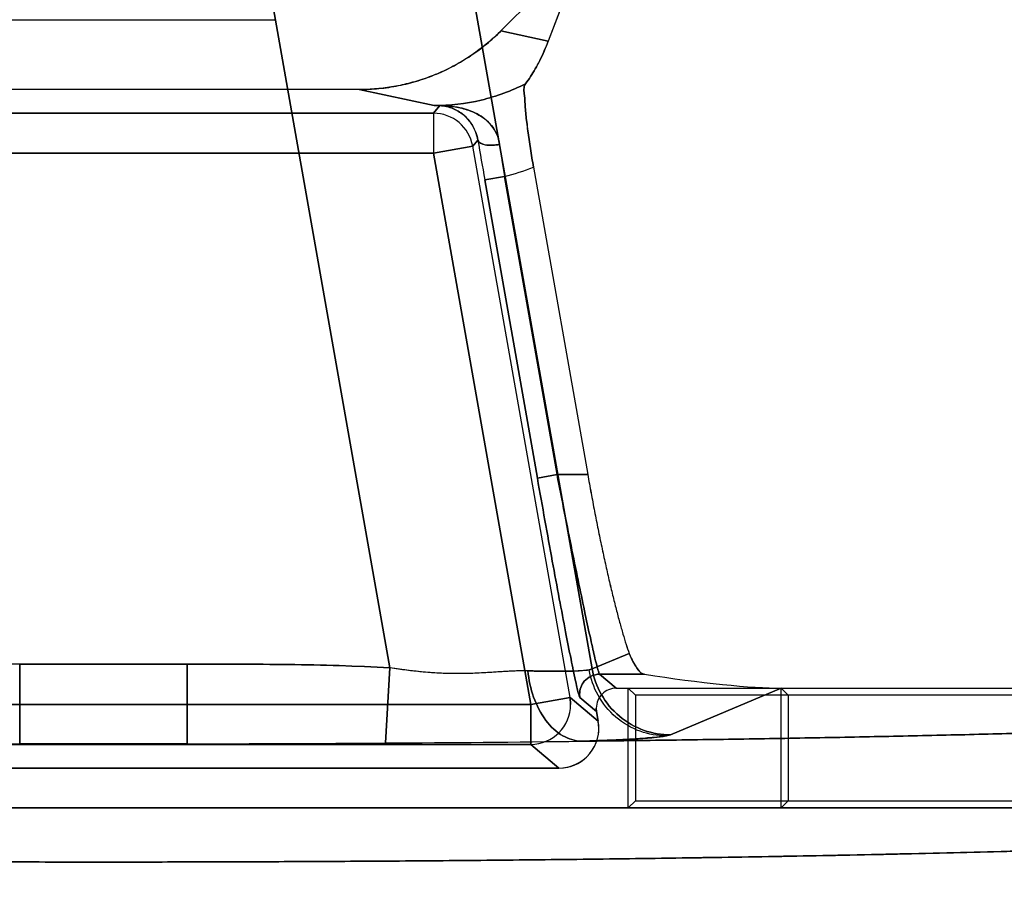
# Model space of a CAD drawing. Header units: millimetres. Extents: x 0 to 297, y 0 to 210.
# Tile 422 of 438: x 242.397 to 242.545, y 159.627 to 159.757. Entities that reach past the tile are written whole.
import ezdxf

# ---------------------------------------------------------------- set-up
doc = ezdxf.new("R2010")
doc.units = ezdxf.units.MM
doc.header["$LTSCALE"] = 16.335
doc.layers.get('0').update_dxf_attribs({"linetype": 'CONTINUOUS'})
for name, color, linetype in [('AXES_REF', 7, 'CONTINUOUS'), ('INTFCLR_1', 7, 'CONTINUOUS'), ('INTFCLR_72935', 7, 'CONTINUOUS')]:
    doc.layers.add(name, color=color, linetype=linetype)

msp = doc.modelspace()

# ---------------------------------------------------------------- linework, layer by layer
at = {"color": 7, "linetype": 'Continuous'}
for radius in [5.8174969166, 5.817, 5.7797484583]:
    msp.add_circle((241.4979109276, 154.8339782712), radius, dxfattribs=at)
msp.add_arc((241.4979109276, 154.8339782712), 5.76, 278.2771290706, 261.7228709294, dxfattribs=at)
at = {"layer": 'AXES_REF', "color": 7, "linetype": 'Continuous'}
msp.add_arc((241.4979109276, 154.8339782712), 5.892, 113.0826660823, 66.91733391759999, dxfattribs=at)
at = {"layer": 'AXES_REF', "color": 9, "linetype": 'Continuous'}
msp.add_arc((241.4979109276, 154.8339782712), 5.3067073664, 94.4118118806, 85.5881881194, dxfattribs=at)
at = {"layer": 'INTFCLR_1', "color": 6, "linetype": 'Continuous'}
for p, q in [((242.4697844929, 159.7554753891), (242.4822051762, 159.7678960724)), ((242.4822051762, 159.7678960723), (242.4769009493, 159.7539500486)), ((242.3842622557, 159.7571688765), (242.435895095, 159.7571688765)), ((242.4484951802, 159.7466688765), (242.3716621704, 159.7466688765)), ((242.4746824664, 159.7349854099), (242.4828318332, 159.6887680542)), ((242.4871145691, 159.6566688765), (242.6401459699, 159.6566688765)), ((242.5118973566, 159.6386579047), (242.5118973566, 159.6566688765)), ((242.5118973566, 159.6566688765), (242.5129553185, 159.6556109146)), ((242.5129553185, 159.6556109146), (242.5129553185, 159.6397158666)), ((242.6397674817, 159.6556109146), (242.5129553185, 159.6556109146)), ((242.4841605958, 159.6531484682), (242.4841150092, 159.6536695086)), ((242.4841605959, 159.6531484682), (242.4844162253, 159.6516987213)), ((242.4785082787, 159.6446579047), (242.3416490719, 159.6446579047)), ((242.1865253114, 159.6386579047), (242.6336320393, 159.6386579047)), ((242.5118973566, 159.6386579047), (242.5129553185, 159.6397158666)), ((242.5129553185, 159.6397158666), (242.6340209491, 159.6397158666))]:
    msp.add_line(p, q, dxfattribs=at)
at = {"layer": 'INTFCLR_1', "color": 9, "linetype": 'Continuous'}
for p, q in [((242.4645530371, 159.7669312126), (242.4834857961, 159.6595582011)), ((242.4531102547, 159.659720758), (242.4351212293, 159.7617415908)), ((242.469784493, 159.7554753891), (242.4769009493, 159.7539500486)), ((242.4597504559, 159.744256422), (242.4484951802, 159.7466688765)), ((242.459647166, 159.7431062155), (242.4606030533, 159.7442453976)), ((242.4606030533, 159.7442453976), (242.4597504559, 159.744256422)), ((242.3605101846, 159.7431062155), (242.459647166, 159.7431062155)), ((242.459647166, 159.7431062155), (242.459647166, 159.7371071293)), ((242.4655551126, 159.7381488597), (242.4663230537, 159.7390640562)), ((242.4655551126, 159.7381488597), (242.459647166, 159.7371071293)), ((242.4801704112, 159.6552613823), (242.4655551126, 159.7381488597)), ((242.3605101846, 159.7371071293), (242.459647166, 159.7371071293)), ((242.4742624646, 159.6542196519), (242.459647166, 159.7371071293)), ((242.4703099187, 159.7335989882), (242.4673559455, 159.733078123)), ((242.4673559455, 159.733078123), (242.4752608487, 159.688247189)), ((242.478214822, 159.6887680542), (242.4703099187, 159.7335989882)), ((242.4752608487, 159.688247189), (242.478214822, 159.6887680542)), ((242.4828318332, 159.6887680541), (242.478214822, 159.6887680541)), ((242.4890465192, 159.6619068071), (242.4834857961, 159.659558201)), ((242.3974879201, 159.6602952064), (242.3974879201, 159.6483025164)), ((242.4226694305, 159.6602952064), (242.3974879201, 159.6602952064)), ((242.4226694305, 159.6483025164), (242.4226694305, 159.6602952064)), ((242.4531102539, 159.6597207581), (242.4524356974, 159.6484276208)), ((242.4834857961, 159.659558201), (242.4830264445, 159.6594298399)), ((242.4913500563, 159.6587726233), (242.4846074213, 159.6587726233)), ((242.4871145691, 159.6566688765), (242.4846074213, 159.6587726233)), ((242.4952585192, 159.6496413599), (242.5118973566, 159.6566688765)), ((242.4742624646, 159.6542196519), (242.4801704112, 159.6552613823)), ((242.4801704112, 159.6552613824), (242.4802611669, 159.6542196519)), ((242.4844162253, 159.6516987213), (242.4801704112, 159.6552613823)), ((242.481653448, 159.655252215), (242.4841605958, 159.6531484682)), ((242.345894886, 159.6542196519), (242.4742624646, 159.6542196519)), ((242.4742624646, 159.6542196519), (242.4742624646, 159.6482205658)), ((242.494612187, 159.649480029), (242.4952585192, 159.6496413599)), ((242.4742624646, 159.6482205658), (242.345894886, 159.6482205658)), ((242.4226694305, 159.6483025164), (242.3974879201, 159.6483025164)), ((242.4742624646, 159.6482205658), (242.4785082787, 159.6446579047))]:
    msp.add_line(p, q, dxfattribs=at)
at = {"layer": 'INTFCLR_1', "color": 7, "linetype": 'Continuous'}
for p, q in [((242.4602646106, 159.7442599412), (242.4603453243, 159.7442584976)), ((242.4606030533, 159.7442453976), (242.4606965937, 159.7442517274)), ((242.4738354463, 159.6592711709), (242.4718423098, 159.6592471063))]:
    msp.add_line(p, q, dxfattribs=at)
at = {"layer": 'INTFCLR_1', "color": 9, "linetype": 'Continuous'}
for centre, radius, start, end in [((242.4607614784, 159.8526730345), 0.1084213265, 269.4657124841, 269.9657113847), ((242.4596454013, 159.7371050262), 0.006001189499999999, 10.0168482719, 89.983151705), ((243.2583550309, 159.8726544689), 0.8032192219, 189.5738521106, 190.0071559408), ((242.7534506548, 159.7780360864), 0.2866065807, 187.9456369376, 188.9194427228), ((242.4597498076, 159.7744820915), 0.0422248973, 284.4829175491, 290.7102271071), ((242.4846203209, 159.6557721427), 0.0030120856, 179.9658924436, 189.9398273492), ((242.4742596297, 159.6542220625), 0.006001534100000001, 270.0270646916, 359.9769862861)]:
    msp.add_arc(centre, radius, start, end, dxfattribs=at)
at = {"layer": 'INTFCLR_1', "color": 6, "linetype": 'Continuous'}
for centre, radius, start, end in [((242.4871130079, 159.6536708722), 0.0029979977, 89.97016535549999, 180.0260600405), ((242.4785088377, 159.6506565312), 0.0059985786, 269.9946619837, 10.0052513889), ((242.4136842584, 165.6270298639), 5.978727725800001, 270.37136821, 270.653215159), ((242.4097127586, 166.1003912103), 6.4521002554, 269.6271090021, 269.8914412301), ((242.4100786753, 166.2366811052), 6.5883906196, 269.8905047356, 270.1094952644), ((242.4104456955, 166.1001256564), 6.451834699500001, 270.1085534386, 270.3728965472)]:
    msp.add_arc(centre, radius, start, end, dxfattribs=at)
msp.add_ellipse((242.4929771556, 159.6606705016), major_axis=(0.0224244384, -0.0034061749), ratio=0.09365819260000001, start_param=-1.6291866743, end_param=-0.5525328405, dxfattribs=at)
for points, knots in [([(242.4697844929, 159.7554753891), (242.4691607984, 159.7548516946), (242.4678597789, 159.7536607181), (242.4657573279, 159.7520517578), (242.4635187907, 159.7506320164), (242.461162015, 159.7494141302), (242.4587167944, 159.7484121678), (242.4562167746, 159.7476346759), (242.4536825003, 159.747080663), (242.4511066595, 159.7467444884), (242.4493718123, 159.7466688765), (242.4484951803, 159.7466688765)], [0, 0, 0, 0, 0.1119609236, 0.2235464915, 0.335643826, 0.4479966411, 0.5598491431, 0.6706416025, 0.7799103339, 0.8887251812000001, 1, 1, 1, 1]), ([(242.4734794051, 159.7475369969), (242.4740138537, 159.7482475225), (242.4747589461, 159.7493962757), (242.4756567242, 159.7510694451), (242.4763101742, 159.7524659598), (242.4767119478, 159.7534531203), (242.4769009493, 159.7539500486)], [0, 0, 0, 0, 0.365873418, 0.561597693, 0.7812155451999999, 1, 1, 1, 1]), ([(242.4734794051, 159.7475369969), (242.4731244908, 159.7470651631), (242.4733882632, 159.7457210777), (242.4734066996, 159.7438605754), (242.4736813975, 159.741634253), (242.47394594, 159.7395711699), (242.4742160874, 159.7377818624), (242.4744398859, 159.736387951), (242.4745999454, 159.7354534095), (242.4746824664, 159.7349854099)], [0, 0, 0, 0, 0.1400184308, 0.2798827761, 0.4584735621, 0.665135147, 0.7751643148, 0.8873007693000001, 1, 1, 1, 1]), ([(242.4828318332, 159.6887680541), (242.4829943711, 159.6878462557), (242.4833258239, 159.6860090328), (242.4838420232, 159.6832729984), (242.4843727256, 159.6805806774), (242.4849133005, 159.6779561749), (242.48545898, 159.6754226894), (242.4860048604, 159.6730029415), (242.4865460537, 159.6707185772), (242.4870776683, 159.6685897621), (242.4875949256, 159.6666351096), (242.4880931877, 159.6648714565), (242.4885676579, 159.663314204), (242.4888888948, 159.6623508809), (242.4890465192, 159.6619068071)], [0, 0, 0, 0, 0.1017659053, 0.2029687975, 0.3027121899, 0.4001097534, 0.4942963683, 0.5844706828, 0.6697964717, 0.7495265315, 0.8230208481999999, 0.8896173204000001, 0.9487681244, 1, 1, 1, 1]), ([(242.4890465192, 159.6619068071), (242.4892246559, 159.6614049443), (242.4897879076, 159.6602940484), (242.4905777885, 159.6588942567), (242.4913500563, 159.6587726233)], [0, 0, 0, 0, 0.4051805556, 1, 1, 1, 1]), ([(242.481844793, 159.6486907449), (242.4839831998, 159.6487152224), (242.4882373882, 159.6487663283), (242.4945828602, 159.6488499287), (242.5008549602, 159.6489400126), (242.5070482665, 159.649036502), (242.5131573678, 159.6491393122), (242.5191770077, 159.6492483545), (242.5251019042, 159.6493635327), (242.5309269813, 159.6494847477), (242.5366471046, 159.6496118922), (242.5422573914, 159.6497448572), (242.547752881, 159.6498835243), (242.5531288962, 159.6500277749), (242.5583806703, 159.6501774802), (242.5635037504, 159.6503325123), (242.5684935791, 159.6504927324), (242.573345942, 159.6506580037), (242.5780565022, 159.6508281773), (242.5826213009, 159.6510031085), (242.5870362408, 159.6511826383), (242.5912976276, 159.6513666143), (242.5954016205, 159.6515548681), (242.5993447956, 159.6517472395), (242.6031235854, 159.6519435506), (242.6067348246, 159.6521436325), (242.61017524, 159.6523472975), (242.613441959, 159.6525543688), (242.6165320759, 159.6527646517), (242.6194429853, 159.6529779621), (242.6221721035, 159.6531940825), (242.6247172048, 159.6534128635), (242.6270757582, 159.6536339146), (242.6292468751, 159.6538576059), (242.6312249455, 159.6540817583), (242.6330204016, 159.6543123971), (242.6345932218, 159.6545292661), (242.6364187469, 159.6548586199), (242.6378804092, 159.6549932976), (242.6407493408, 159.6561743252), (242.6401459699, 159.6566688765)], [0, 0, 0, 0, 0.0403459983, 0.0802656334, 0.1197245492, 0.158688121, 0.1971232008, 0.2349956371, 0.2722737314, 0.3089238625, 0.3449157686, 0.3802166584, 0.4147976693, 0.4486270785, 0.4816774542, 0.5139182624, 0.5453237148, 0.5758644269, 0.6055163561, 0.6342514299, 0.6620474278, 0.6888777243, 0.7147218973, 0.7395550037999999, 0.7633583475, 0.7861088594, 0.8077892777, 0.8283789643, 0.84786253, 0.866222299, 0.8834432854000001, 0.8995115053, 0.9144138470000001, 0.9281384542, 0.9406748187, 0.9520138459, 0.9621482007, 0.9710725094, 0.985281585, 1, 1, 1, 1]), ([(242.1865253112, 159.6386579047), (242.1859146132, 159.6381381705), (242.1888895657, 159.6370291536), (242.1908437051, 159.6368010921), (242.1941437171, 159.6362564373), (242.1978406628, 159.6358597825), (242.2023998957, 159.6354181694), (242.2076654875, 159.6350007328), (242.213751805, 159.6345827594), (242.2205463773, 159.6341796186), (242.2280272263, 159.6337906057), (242.2361666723, 159.6334178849), (242.2449327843, 159.6330628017), (242.2542966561, 159.6327265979), (242.2642211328, 159.6324105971), (242.2746705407, 159.6321159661), (242.2855992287, 159.6318439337), (242.2969726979, 159.6315952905), (242.308753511, 159.6313708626), (242.3208961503, 159.6311715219), (242.3333496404, 159.6309980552), (242.3460733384, 159.6308509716), (242.3590279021, 159.6307307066), (242.3721687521, 159.6306376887), (242.3854458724, 159.6305722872), (242.3988056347, 159.6305347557), (242.4121921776, 159.6305251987), (242.4255582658, 159.6305435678), (242.4388597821, 159.6305897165), (242.4520569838, 159.6306634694), (242.4651041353, 159.6307645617), (242.4779554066, 159.6308926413), (242.4905612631, 159.6310472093), (242.5028724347, 159.6312276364), (242.5148429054, 159.6314331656), (242.5264353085, 159.6316630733), (242.5376051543, 159.6319164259), (242.5483138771, 159.6321922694), (242.5585238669, 159.632489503), (242.5682089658, 159.6328073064), (242.5773280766, 159.6331443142), (242.5858541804, 159.6334994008), (242.5937530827, 159.6338710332), (242.6010004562, 159.6342578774), (242.6075676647, 159.634658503), (242.6134274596, 159.6350696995), (242.6184859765, 159.6354867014), (242.6226596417, 159.6358870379), (242.6259313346, 159.6362806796), (242.6283464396, 159.6365893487), (242.6305875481, 159.6370585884), (242.6320222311, 159.6370554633), (242.634019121, 159.6383284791), (242.6336320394, 159.6386579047)], [0, 0, 0, 0, 0.0053634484, 0.0105080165, 0.0174696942, 0.0261292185, 0.0359552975, 0.0479090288, 0.061523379, 0.0767353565, 0.0934392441, 0.111622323, 0.1312314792, 0.1521169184, 0.1742905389, 0.1976424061, 0.222032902, 0.2474069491, 0.2737291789, 0.3008402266, 0.3286309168, 0.35702934, 0.3859452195, 0.4152780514, 0.4449208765, 0.4747470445, 0.504631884, 0.534453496, 0.5641429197, 0.5935963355, 0.6227211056, 0.6514081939, 0.6795531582, 0.7070385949, 0.7337572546, 0.7596264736, 0.7845867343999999, 0.8084831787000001, 0.8312728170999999, 0.8529025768, 0.8732943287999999, 0.8923052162, 0.9099766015, 0.9261822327, 0.9408466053, 0.9539794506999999, 0.9654744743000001, 0.9747786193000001, 0.9820611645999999, 0.9874063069, 0.9913214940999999, 0.99660046, 1, 1, 1, 1])]:
    msp.add_open_spline(points, degree=3, knots=knots, dxfattribs=at)
at = {"layer": 'INTFCLR_1', "color": 9, "linetype": 'Continuous'}
for points, knots in [([(242.459750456, 159.7442564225), (242.4621207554, 159.7442551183), (242.4668756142, 159.7448112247), (242.4713687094, 159.7464643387), (242.4734794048, 159.7475369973)], [0, 0, 0, 0, 0.5002826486, 1, 1, 1, 1]), ([(242.4695955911, 159.7384174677), (242.4692262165, 159.7383491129), (242.4683348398, 159.7382658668), (242.4671950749, 159.7383012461), (242.4663833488, 159.7387870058), (242.4663230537, 159.739064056)], [0, 0, 0, 0, 0.3213345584, 0.7574586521, 1, 1, 1, 1]), ([(242.4846074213, 159.6587726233), (242.4845507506, 159.6588158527), (242.4844916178, 159.6590681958), (242.4842191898, 159.6598383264), (242.483957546, 159.6610443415), (242.4835940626, 159.662561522), (242.4831069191, 159.6647423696), (242.482400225, 159.6680005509), (242.4814660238, 159.6724689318), (242.4804294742, 159.6775485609), (242.4793309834, 159.6830499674), (242.4785892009, 159.6868378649), (242.478214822, 159.6887680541)], [0, 0, 0, 0, 0.0069694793, 0.0231067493, 0.082544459, 0.125315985, 0.1762760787, 0.3008033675, 0.4514571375, 0.6225809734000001, 0.8077473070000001, 1, 1, 1, 1]), ([(242.4752608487, 159.688247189), (242.4756352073, 159.686124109), (242.4763769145, 159.6819576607), (242.4774755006, 159.6759062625), (242.4785117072, 159.6703183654), (242.4794468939, 159.6654043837), (242.4801511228, 159.6618174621), (242.4806422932, 159.6594228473), (242.4809370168, 159.6580193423), (242.4811906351, 159.6569083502), (242.4813740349, 159.6560720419), (242.4815399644, 159.6555777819), (242.4815943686, 159.6553017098), (242.481653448, 159.655252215)], [0, 0, 0, 0, 0.1923729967, 0.3776316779, 0.5488160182, 0.6994950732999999, 0.8240116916, 0.8749520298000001, 0.9176942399, 0.9518262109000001, 0.9770472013, 0.9931225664, 1, 1, 1, 1]), ([(242.42266943, 159.6602952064), (242.4252084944, 159.6602952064), (242.4302864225, 159.6602908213), (242.4379010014, 159.6602369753), (242.4455108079, 159.6600851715), (242.4505785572, 159.6598719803), (242.4531102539, 159.6597207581)], [0, 0, 0, 0, 0.2500000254, 0.5000000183, 0.7500000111, 1, 1, 1, 1]), ([(242.4830264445, 159.6594298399), (242.4819486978, 159.6592398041), (242.479954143, 159.6592295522), (242.476893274, 159.6592046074), (242.4749206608, 159.659245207), (242.4738354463, 159.6592711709)], [0, 0, 0, 0, 0.3569481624, 0.6459376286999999, 1, 1, 1, 1]), ([(242.4738354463, 159.6592711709), (242.4739658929, 159.6579309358), (242.4745264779, 159.6552929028), (242.4762720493, 159.6518378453), (242.4787971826, 159.6493947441), (242.4808938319, 159.6487270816), (242.4818447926, 159.648690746)], [0, 0, 0, 0, 0.2822889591, 0.5592756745, 0.8004991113, 1, 1, 1, 1]), ([(242.494612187, 159.649480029), (242.4932925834, 159.6494891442), (242.4905423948, 159.6499851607), (242.4868859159, 159.6521367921), (242.4841978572, 159.6554454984), (242.4832595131, 159.6581080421), (242.4830264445, 159.6594298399)], [0, 0, 0, 0, 0.2401135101, 0.4970672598, 0.7557827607, 1, 1, 1, 1]), ([(242.4952585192, 159.6496413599), (242.4939184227, 159.6496452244), (242.4911302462, 159.6501281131), (242.4874134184, 159.6522630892), (242.4846765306, 159.6555663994), (242.4837214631, 159.658235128), (242.4834857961, 159.659558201)], [0, 0, 0, 0, 0.2418458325, 0.4995103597, 0.7574691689, 1, 1, 1, 1]), ([(242.4816082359, 159.6557739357), (242.4816083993, 159.6564574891), (242.482156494, 159.6580357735), (242.4837624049, 159.6587723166), (242.4846074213, 159.6587726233)], [0, 0, 0, 0, 0.4471849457, 1, 1, 1, 1]), ([(242.481844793, 159.6486907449), (242.4833502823, 159.6487387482), (242.4860862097, 159.6488386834), (242.4897472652, 159.6490194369), (242.4924987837, 159.6492176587), (242.4940205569, 159.6493757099), (242.4946121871, 159.649480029)], [0, 0, 0, 0, 0.3531130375, 0.6418318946, 0.8591638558, 1, 1, 1, 1])]:
    msp.add_open_spline(points, degree=3, knots=knots, dxfattribs=at)
at = {"layer": 'INTFCLR_1', "color": 7, "linetype": 'Continuous'}
for points, knots in [([(242.4695955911, 159.7384174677), (242.4695221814, 159.7389455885), (242.4692364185, 159.7399548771), (242.4684374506, 159.7412516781), (242.4674004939, 159.7422680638), (242.4662169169, 159.7430302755), (242.4649392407, 159.743582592), (242.462973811, 159.7441335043), (242.4613819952, 159.7442823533), (242.4602646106, 159.7442599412)], [0, 0, 0, 0, 0.1329342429, 0.2574200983, 0.3756536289, 0.4919354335, 0.6064872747, 0.7213634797, 1, 1, 1, 1]), ([(242.4603453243, 159.7442584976), (242.4610225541, 159.7442687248), (242.4623254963, 159.7440213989), (242.4648303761, 159.7426617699), (242.4660735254, 159.7405801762), (242.4663230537, 159.739064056)], [0, 0, 0, 0, 0.2396013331, 0.4564480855, 1, 1, 1, 1]), ([(242.4738354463, 159.6592711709), (242.4723287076, 159.6593072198), (242.4699998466, 159.6591478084), (242.4668111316, 159.6589431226), (242.4642235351, 159.6588439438), (242.461534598, 159.6588613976), (242.4587725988, 159.6590196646), (242.4564373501, 159.6592636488), (242.4545437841, 159.6595115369), (242.4535886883, 159.6596495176), (242.4531102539, 159.6597207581)], [0, 0, 0, 0, 0.2175855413, 0.3362524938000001, 0.4614624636, 0.5913015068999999, 0.7243046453, 0.8606882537, 0.9301683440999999, 1, 1, 1, 1]), ([(242.4708588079, 159.6591996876), (242.4702656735, 159.6591660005), (242.4691507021, 159.6590944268), (242.4673786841, 159.6589810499), (242.465365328, 159.6588800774), (242.4633703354, 159.6588443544), (242.4614627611, 159.6588788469), (242.4597392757, 159.6589614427), (242.4577760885, 159.6591190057), (242.4555386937, 159.6593721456), (242.4539543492, 159.65959391), (242.4531102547, 159.659720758)], [0, 0, 0, 0, 0.1001055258, 0.1882595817, 0.2991993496, 0.4397641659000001, 0.5243668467, 0.6206445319, 0.730460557, 0.8561711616, 1, 1, 1, 1])]:
    msp.add_open_spline(points, degree=3, knots=knots, dxfattribs=at)
at = {"layer": 'INTFCLR_72935', "color": 6, "linetype": 'Continuous'}
for p, q in [((242.4822047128, 159.7678987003), (242.4697814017, 159.7554753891)), ((242.4822047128, 159.7678987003), (242.4768993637, 159.7539497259)), ((242.3842622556, 159.7571688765), (242.435895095, 159.7571688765)), ((242.4484920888, 159.7466688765), (242.3716652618, 159.7466688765)), ((242.4746822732, 159.7349865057), (242.4828318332, 159.6887680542)), ((242.4871145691, 159.6566688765), (242.6401459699, 159.6566688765)), ((242.4889194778, 159.6386579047), (242.4889194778, 159.6566688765)), ((242.4889194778, 159.6566688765), (242.4899774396, 159.6556109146)), ((242.4899774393, 159.6556109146), (242.4899774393, 159.639715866)), ((242.6397674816, 159.6556109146), (242.4899774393, 159.6556109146)), ((242.4841150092, 159.6536695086), (242.4841605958, 159.6531484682)), ((242.4844162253, 159.6516987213), (242.4841605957, 159.6531484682)), ((242.4845073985, 159.6506566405), (242.4844162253, 159.6516987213)), ((242.3416490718, 159.6446579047), (242.4785082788, 159.6446579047)), ((242.6336320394, 159.6386579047), (242.1865253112, 159.6386579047)), ((242.4889194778, 159.6386579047), (242.4899774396, 159.6397158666)), ((242.4899774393, 159.639715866), (242.6340209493, 159.639715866))]:
    msp.add_line(p, q, dxfattribs=at)
at = {"layer": 'INTFCLR_72935', "color": 9, "linetype": 'Continuous'}
for p, q in [((242.4834857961, 159.6595582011), (242.4645530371, 159.7669312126)), ((242.4351212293, 159.7617415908), (242.4531102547, 159.659720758)), ((242.4768993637, 159.7539497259), (242.4697814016, 159.7554753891)), ((242.4484920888, 159.7466688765), (242.4597473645, 159.744256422)), ((242.4606030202, 159.7442453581), (242.459647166, 159.7431062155)), ((242.4597473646, 159.744256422), (242.4606030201, 159.7442453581)), ((242.459647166, 159.7431062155), (242.3605101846, 159.7431062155)), ((242.459647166, 159.7431062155), (242.459647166, 159.7371071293)), ((242.4663230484, 159.73906405), (242.4655551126, 159.7381488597)), ((242.459647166, 159.7371071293), (242.4655551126, 159.7381488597)), ((242.4801704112, 159.6552613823), (242.4655551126, 159.7381488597)), ((242.459647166, 159.7371071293), (242.3605101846, 159.7371071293)), ((242.459647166, 159.7371071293), (242.4742624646, 159.6542196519)), ((242.4673558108, 159.7330788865), (242.4703097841, 159.7335997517)), ((242.4752608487, 159.688247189), (242.4673558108, 159.7330788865)), ((242.478214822, 159.6887680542), (242.4703097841, 159.7335997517)), ((242.478214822, 159.6887680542), (242.4752608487, 159.688247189)), ((242.478214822, 159.6887680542), (242.4828318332, 159.6887680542)), ((242.4834857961, 159.659558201), (242.4890465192, 159.6619068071)), ((242.3974879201, 159.6483025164), (242.3974879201, 159.6602952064)), ((242.3974879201, 159.6602952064), (242.4226694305, 159.6602952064)), ((242.4226694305, 159.6602952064), (242.4226694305, 159.6483025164)), ((242.4524356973, 159.6484276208), (242.453110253, 159.6597207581)), ((242.4846074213, 159.6587726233), (242.4913500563, 159.6587726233)), ((242.4846074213, 159.6587726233), (242.4871145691, 159.6566688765)), ((242.5118973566, 159.6566688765), (242.4952585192, 159.6496413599)), ((242.4801704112, 159.6552613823), (242.4742624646, 159.6542196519)), ((242.4802611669, 159.6542196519), (242.4801704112, 159.6552613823)), ((242.4801704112, 159.6552613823), (242.4844162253, 159.6516987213)), ((242.4841605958, 159.6531484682), (242.481653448, 159.655252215)), ((242.4742624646, 159.6542196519), (242.345894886, 159.6542196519)), ((242.4742624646, 159.6482205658), (242.4742624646, 159.6542196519)), ((242.345894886, 159.6482205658), (242.4742624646, 159.6482205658)), ((242.3974879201, 159.6483025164), (242.4226694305, 159.6483025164)), ((242.4785082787, 159.6446579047), (242.4742624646, 159.6482205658))]:
    msp.add_line(p, q, dxfattribs=at)
at = {"layer": 'INTFCLR_72935', "color": 7, "linetype": 'Continuous'}
for p, q in [((242.460345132, 159.7442584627), (242.460264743, 159.7442599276)), ((242.4606968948, 159.7442517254), (242.4606030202, 159.7442453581))]:
    msp.add_line(p, q, dxfattribs=at)
at = {"layer": 'INTFCLR_72935', "color": 9, "linetype": 'Continuous'}
for centre, radius, start, end in [((242.460758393, 159.852674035), 0.108422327, 269.4657142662, 269.9675013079), ((242.4596454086, 159.7371050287), 0.0060011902, 10.0168369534, 89.9832218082), ((243.258214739, 159.8726299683), 0.8030767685, 189.5737935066, 190.0071185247), ((242.7533622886, 159.7780178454), 0.2865164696, 187.9444328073, 188.9184239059), ((242.4597467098, 159.7744820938), 0.04222490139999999, 284.4870687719, 290.7144382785), ((242.4846203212, 159.6557721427), 0.0030120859, 179.9658928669, 189.9398273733), ((242.4742596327, 159.6542220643), 0.006001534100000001, 270.0270365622, 359.9769692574)]:
    msp.add_arc(centre, radius, start, end, dxfattribs=at)
at = {"layer": 'INTFCLR_72935', "color": 6, "linetype": 'Continuous'}
for centre, radius, start, end in [((242.4871130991, 159.653670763), 0.0029981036, 89.9719059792, 180.023972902), ((242.4785089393, 159.6506564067), 0.0059984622, 269.9936908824, 0.0022340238), ((242.4135678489, 165.640117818), 5.9918161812, 270.3716701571, 270.6529014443), ((242.4097110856, 166.1000118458), 6.4517208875, 269.6271019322, 269.8914497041), ((242.4100786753, 166.2411908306), 6.5929003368, 269.8905796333, 270.1094203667), ((242.4104451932, 166.1002775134), 6.451986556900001, 270.1085553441, 270.3728922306)]:
    msp.add_arc(centre, radius, start, end, dxfattribs=at)
msp.add_ellipse((242.4929771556, 159.6606705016), major_axis=(0.0224244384, -0.0034061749), ratio=0.09365819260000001, start_param=-1.6291866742, end_param=-0.5525328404, dxfattribs=at)
for points, knots in [([(242.4484920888, 159.7466688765), (242.44947796, 159.7466688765), (242.4514661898, 159.7467663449), (242.4544264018, 159.7472070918), (242.4573312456, 159.747940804), (242.4601226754, 159.7489487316), (242.4627779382, 159.7502127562), (242.4652899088, 159.751723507), (242.4676433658, 159.7534721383), (242.4690927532, 159.7547867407), (242.4697814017, 159.7554753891)], [0, 0, 0, 0, 0.1251515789, 0.2522228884, 0.3793277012, 0.5048511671, 0.6283660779, 0.7520625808, 0.8763686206, 1, 1, 1, 1]), ([(242.4768993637, 159.753949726), (242.47670872, 159.7534484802), (242.4763062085, 159.7524600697), (242.4756519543, 159.7510629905), (242.4747564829, 159.749394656), (242.4740125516, 159.7482477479), (242.4734791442, 159.7475384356)], [0, 0, 0, 0, 0.2207518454, 0.4391205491, 0.6346731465, 1, 1, 1, 1]), ([(242.4746822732, 159.7349865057), (242.4746000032, 159.7354530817), (242.4744405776, 159.7363838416), (242.4742177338, 159.7377712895), (242.4739486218, 159.7395523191), (242.4736842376, 159.7416105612), (242.473408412, 159.743838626), (242.4733893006, 159.74570844), (242.4731214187, 159.7470627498), (242.4734791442, 159.7475384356)], [0, 0, 0, 0, 0.1123542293, 0.2239221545, 0.3333084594, 0.5391984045, 0.7180400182, 0.8588535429, 1, 1, 1, 1]), ([(242.4828318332, 159.6887680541), (242.4829945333, 159.6878453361), (242.4833263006, 159.6860064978), (242.4838429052, 159.6832683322), (242.484373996, 159.680574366), (242.4849149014, 159.6779485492), (242.4854608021, 159.6754143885), (242.4860067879, 159.6729946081), (242.4865479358, 159.6707108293), (242.4870793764, 159.6685831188), (242.4875962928, 159.666630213), (242.4880940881, 159.6648682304), (242.488568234, 159.6633127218), (242.488889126, 159.6623502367), (242.4890465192, 159.6619068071)], [0, 0, 0, 0, 0.1018674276, 0.2031477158, 0.3029480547, 0.400394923, 0.4946225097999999, 0.5847833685, 0.6700876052, 0.7497896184, 0.8232123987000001, 0.8897154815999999, 0.9488425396, 1, 1, 1, 1]), ([(242.4890465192, 159.6619068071), (242.4892905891, 159.6612191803), (242.4898914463, 159.6601246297), (242.4907687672, 159.6588641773), (242.4913500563, 159.6587726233)], [0, 0, 0, 0, 0.5535625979, 1, 1, 1, 1]), ([(242.6401459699, 159.6566688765), (242.6405542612, 159.6563342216), (242.6387556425, 159.6551502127), (242.6371384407, 159.6550534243), (242.6349954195, 159.6545764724), (242.633019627, 159.6543142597), (242.6312251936, 159.6540811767), (242.6292468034, 159.6538577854), (242.6270757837, 159.6536338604), (242.6247171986, 159.6534128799), (242.6221721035, 159.6531940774), (242.6194429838, 159.6529779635), (242.6165320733, 159.6527646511), (242.6134419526, 159.6525543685), (242.6101752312, 159.6523472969), (242.60673481, 159.6521436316), (242.6031235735, 159.65194355), (242.5993447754, 159.6517472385), (242.5954016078, 159.6515548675), (242.5912976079, 159.6513666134), (242.5870362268, 159.6511826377), (242.5826212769, 159.6510031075), (242.5780564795, 159.6508281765), (242.5733459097, 159.6506580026), (242.5684935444, 159.6504927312), (242.5635037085, 159.650332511), (242.558380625, 159.6501774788), (242.5531288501, 159.6500277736), (242.5477528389, 159.6498835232), (242.5422573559, 159.6497448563), (242.5366470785, 159.6496118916), (242.5309269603, 159.6494847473), (242.5251018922, 159.6493635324), (242.5191769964, 159.6492483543), (242.5131573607, 159.6491393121), (242.5070482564, 159.6490365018), (242.5008549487, 159.6489400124), (242.4945828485, 159.6488499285), (242.4882373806, 159.6487663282), (242.4839831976, 159.6487152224), (242.481844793, 159.6486907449)], [0, 0, 0, 0, 0.0099543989, 0.0217397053, 0.0383651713, 0.0484940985, 0.0598270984, 0.072356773, 0.08607405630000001, 0.1009684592, 0.1170281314, 0.1342399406, 0.1525898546, 0.1720631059, 0.1926418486, 0.21431062, 0.2370491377, 0.2608396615, 0.2856596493, 0.3114898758, 0.3383060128, 0.3660870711, 0.3948069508, 0.4244430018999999, 0.4549675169, 0.4863562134, 0.5185798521, 0.5516126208, 0.5854239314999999, 0.6199864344, 0.6552684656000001, 0.6912410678, 0.7278716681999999, 0.765129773, 0.8029820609, 0.8413965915, 0.8803394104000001, 0.9197772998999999, 0.9596755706, 1, 1, 1, 1]), ([(242.6336320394, 159.6386579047), (242.634242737, 159.6381381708), (242.6312677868, 159.6370291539), (242.6293136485, 159.6368010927), (242.6260136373, 159.6362564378), (242.6223166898, 159.6358597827), (242.6177574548, 159.6354181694), (242.6124918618, 159.6350007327), (242.6064055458, 159.6345827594), (242.5996109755, 159.6341796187), (242.5921301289, 159.633790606), (242.5839906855, 159.6334178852), (242.5752245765, 159.6330628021), (242.5658607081, 159.6327265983), (242.5559362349, 159.6324105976), (242.5454868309, 159.6321159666), (242.5345581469, 159.6318439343), (242.5231846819, 159.6315952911), (242.5114038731, 159.6313708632), (242.4992612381, 159.6311715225), (242.4868077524, 159.6309980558), (242.4740840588, 159.6308509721), (242.4611294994, 159.630730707), (242.4479886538, 159.630637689), (242.4347115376, 159.6305722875), (242.4213517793, 159.6305347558), (242.4079652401, 159.6305251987), (242.3945991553, 159.6305435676), (242.3812976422, 159.6305897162), (242.3681004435, 159.6306634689), (242.3550532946, 159.630764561), (242.3422020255, 159.6308926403), (242.3295961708, 159.6310472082), (242.3172850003, 159.6312276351), (242.3053145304, 159.631433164), (242.2937221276, 159.6316630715), (242.2825522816, 159.6319164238), (242.2718435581, 159.6321922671), (242.261633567, 159.6324895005), (242.2519484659, 159.6328073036), (242.2428293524, 159.6331443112), (242.2343032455, 159.6334993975), (242.2264043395, 159.6338710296), (242.2191569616, 159.6342578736), (242.2125897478, 159.6346584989), (242.2067299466, 159.6350696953), (242.2016714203, 159.6354866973), (242.1974977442, 159.6358870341), (242.1942260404, 159.6362806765), (242.1918109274, 159.6365893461), (242.1895698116, 159.6370585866), (242.1881351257, 159.6370554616), (242.1861382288, 159.6383284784), (242.1865253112, 159.6386579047)], [0, 0, 0, 0, 0.0053634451, 0.0105080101, 0.0174696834, 0.0261292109, 0.0359553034, 0.0479090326, 0.0615233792, 0.0767353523, 0.0934392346, 0.1116223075, 0.1312314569, 0.1521168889, 0.1742905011, 0.1976423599, 0.2220328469, 0.2474068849, 0.2737291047, 0.3008401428, 0.3286308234, 0.3570292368, 0.3859451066, 0.4152779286, 0.4449207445, 0.4747469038, 0.504631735, 0.5344533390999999, 0.564142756, 0.5935961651, 0.6227209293, 0.6514080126, 0.679552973, 0.7070384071, 0.7337570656, 0.7596262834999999, 0.7845865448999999, 0.8084829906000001, 0.8312726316, 0.8529023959, 0.8732941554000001, 0.8923050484, 0.9099764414, 0.9261820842, 0.9408464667, 0.9539793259, 0.9654743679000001, 0.9747785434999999, 0.9820611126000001, 0.9874062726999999, 0.9913214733, 0.9966004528, 1, 1, 1, 1])]:
    msp.add_open_spline(points, degree=3, knots=knots, dxfattribs=at)
at = {"layer": 'INTFCLR_72935', "color": 9, "linetype": 'Continuous'}
for points, knots in [([(242.4734791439, 159.747538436), (242.4713680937, 159.7464653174), (242.4668741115, 159.7448114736), (242.4621181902, 159.744255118), (242.4597473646, 159.7442564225)], [0, 0, 0, 0, 0.4997172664, 1, 1, 1, 1]), ([(242.4663230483, 159.7390640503), (242.4664131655, 159.7386499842), (242.467815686, 159.7381705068), (242.4688737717, 159.7382840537), (242.4695956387, 159.7384176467)], [0, 0, 0, 0, 0.3659772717, 1, 1, 1, 1]), ([(242.478214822, 159.6887680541), (242.4785892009, 159.6868378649), (242.4793309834, 159.6830499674), (242.4804294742, 159.6775485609), (242.4814660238, 159.6724689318), (242.482400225, 159.6680005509), (242.4831069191, 159.6647423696), (242.4835940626, 159.662561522), (242.483957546, 159.6610443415), (242.4842191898, 159.6598383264), (242.4844916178, 159.6590681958), (242.4845507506, 159.6588158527), (242.4846074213, 159.6587726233)], [0, 0, 0, 0, 0.1922526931, 0.3774190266, 0.5485428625, 0.6991966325, 0.8237239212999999, 0.8746840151, 0.9174555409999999, 0.9768932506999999, 0.9930305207, 1, 1, 1, 1]), ([(242.481653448, 159.655252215), (242.4815944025, 159.6553017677), (242.4815399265, 159.6555777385), (242.4813740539, 159.6560720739), (242.4811906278, 159.6569083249), (242.480937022, 159.6580193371), (242.4806422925, 159.6594228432), (242.4801511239, 159.6618174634), (242.4794468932, 159.6654043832), (242.4785117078, 159.670318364), (242.4774755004, 159.6759062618), (242.4763769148, 159.68195766), (242.4756352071, 159.6861241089), (242.4752608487, 159.688247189)], [0, 0, 0, 0, 0.0068784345, 0.0229525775, 0.0481731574, 0.0823054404, 0.1250479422, 0.1759883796, 0.3005048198, 0.4511839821, 0.6223682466, 0.8076269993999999, 1, 1, 1, 1]), ([(242.3974879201, 159.6602952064), (242.3949488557, 159.6602954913), (242.389870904, 159.6602913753), (242.3822564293, 159.6602355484), (242.374646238, 159.6600909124), (242.3695793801, 159.6598618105), (242.3670470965, 159.6597207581)], [0, 0, 0, 0, 0.2500000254, 0.5000000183, 0.7500000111, 1, 1, 1, 1]), ([(242.453110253, 159.6597207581), (242.4505791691, 159.6598594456), (242.4455080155, 159.6600924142), (242.437895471, 159.6602354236), (242.4302828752, 159.6602914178), (242.4252072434, 159.6602954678), (242.4226694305, 159.6602952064)], [0, 0, 0, 0, 0.2499999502, 0.4999999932, 0.7500000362, 1, 1, 1, 1]), ([(242.4738354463, 159.6592711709), (242.4731055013, 159.6592799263), (242.4715997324, 159.6592567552), (242.469277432, 159.6591014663), (242.4668161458, 159.6589430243), (242.4642293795, 159.6588441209), (242.46154145, 159.6588613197), (242.4587799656, 159.6590188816), (242.4564409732, 159.6592636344), (242.4545439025, 159.6595104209), (242.4535877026, 159.6596475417), (242.4531102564, 159.6597207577)], [0, 0, 0, 0, 0.1053821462, 0.2172606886, 0.3359554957, 0.4614327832, 0.5908719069, 0.7238346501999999, 0.8605590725, 0.9302703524, 1, 1, 1, 1]), ([(242.4738354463, 159.6592711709), (242.4750927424, 159.6592402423), (242.477321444, 159.6592112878), (242.480231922, 159.6592043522), (242.4821669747, 159.6593392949), (242.4831940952, 159.6594046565), (242.4834857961, 159.6595582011)], [0, 0, 0, 0, 0.3900097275, 0.6925847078, 0.8977761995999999, 1, 1, 1, 1]), ([(242.4818447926, 159.648690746), (242.4808938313, 159.6487270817), (242.4787971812, 159.6493947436), (242.4762720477, 159.6518378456), (242.4745264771, 159.6552929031), (242.4739658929, 159.6579309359), (242.4738354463, 159.6592711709)], [0, 0, 0, 0, 0.1995010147, 0.4407244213, 0.7177110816, 1, 1, 1, 1]), ([(242.4834857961, 159.6595582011), (242.4837214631, 159.658235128), (242.4846765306, 159.6555663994), (242.4874134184, 159.6522630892), (242.4911302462, 159.6501281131), (242.4939184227, 159.6496452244), (242.4952585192, 159.6496413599)], [0, 0, 0, 0, 0.2425308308, 0.5004896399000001, 0.758154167, 1, 1, 1, 1]), ([(242.4846074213, 159.6587726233), (242.4837624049, 159.6587723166), (242.482156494, 159.6580357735), (242.4816083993, 159.6564574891), (242.4816082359, 159.6557739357)], [0, 0, 0, 0, 0.5528150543, 1, 1, 1, 1]), ([(242.4952585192, 159.6496413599), (242.4948334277, 159.6494618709), (242.4934262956, 159.6493334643), (242.4907186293, 159.6490594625), (242.4866859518, 159.6488683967), (242.4835893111, 159.6487463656), (242.4818447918, 159.6486907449)], [0, 0, 0, 0, 0.1028334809, 0.3086057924, 0.6110232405, 1, 1, 1, 1])]:
    msp.add_open_spline(points, degree=3, knots=knots, dxfattribs=at)
at = {"layer": 'INTFCLR_72935', "color": 7, "linetype": 'Continuous'}
for points, knots in [([(242.460264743, 159.7442599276), (242.4605526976, 159.7442657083), (242.4614391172, 159.744240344), (242.4630147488, 159.7440994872), (242.4647219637, 159.7436749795), (242.4662097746, 159.7430341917), (242.4673931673, 159.7422741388), (242.4684327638, 159.7412584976), (242.469235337, 159.7399584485), (242.4695220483, 159.7389471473), (242.4695956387, 159.7384176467)], [0, 0, 0, 0, 0.0717826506, 0.2208773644, 0.3935592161, 0.5075474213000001, 0.6233329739, 0.7421456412, 0.8667617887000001, 1, 1, 1, 1]), ([(242.4663230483, 159.7390640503), (242.4662503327, 159.7395047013), (242.4659694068, 159.7405224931), (242.4651770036, 159.7419051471), (242.4639319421, 159.7431407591), (242.4623221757, 159.7440254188), (242.4610222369, 159.7442686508), (242.460345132, 159.7442584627)], [0, 0, 0, 0, 0.1561922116, 0.3662215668, 0.5494801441, 0.7631706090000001, 1, 1, 1, 1])]:
    msp.add_open_spline(points, degree=3, knots=knots, dxfattribs=at)

doc.saveas('drawing.dxf')
